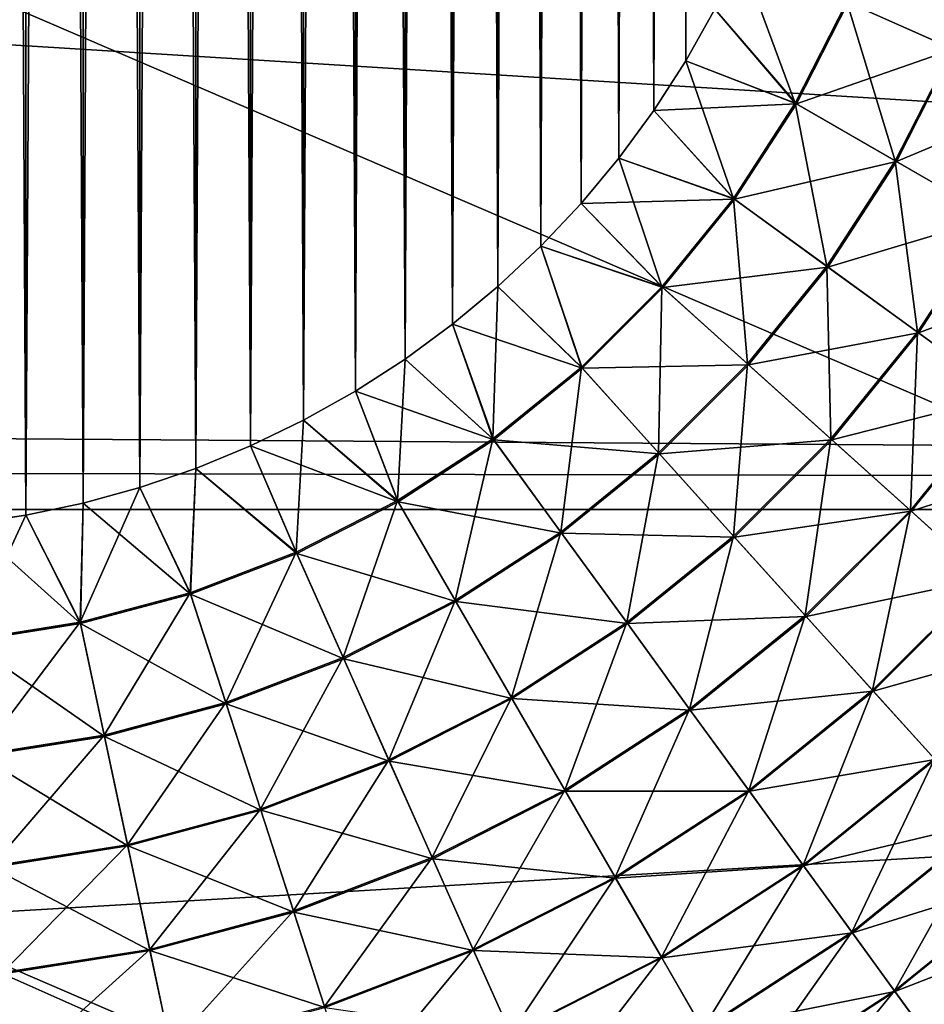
# Model space of a CAD drawing. Header units: metres. Extents: x -24 to 236, y -24 to 24.
# Tile 294 of 316: x 215.619 to 216.085, y -2.994 to -2.487. Entities that reach past the tile are written whole.
import ezdxf

# ---------------------------------------------------------------- set-up
doc = ezdxf.new("R2010")
doc.units = ezdxf.units.M
doc.layers.add('solid_10392024', color=7, linetype='CONTINUOUS')

msp = doc.modelspace()

# ---------------------------------------------------------------- linework, layer by layer
at = {"layer": 'solid_10392024'}
for points in [[(215.59256, 2.746525, 32.950001), (215.62204, 2.742103, 32.950001), (215.59256, -2.746525, 32.950001)], [(215.62204, -2.742103, 44.950001), (215.62204, 2.742103, 44.950001), (215.59256, 2.746525, 44.950001)], [(215.59256, -2.746525, 44.950001), (215.62204, -2.742103, 44.950001), (215.59256, 2.746525, 44.950001)], [(215.62204, 2.742103, 32.950001), (215.62204, -2.742103, 32.950001), (215.59256, -2.746525, 32.950001)], [(215.62204, 2.742103, 32.950001), (215.651535, 2.735891, 32.950001), (215.62204, -2.742103, 32.950001)], [(215.651535, -2.735891, 44.950001), (215.651535, 2.735891, 44.950001), (215.62204, 2.742103, 44.950001)], [(215.62204, -2.742103, 44.950001), (215.651535, -2.735891, 44.950001), (215.62204, 2.742103, 44.950001)], [(215.651535, 2.735891, 32.950001), (215.651535, -2.735891, 32.950001), (215.62204, -2.742103, 32.950001)], [(215.651535, 2.735891, 32.950001), (215.680649, 2.727883, 32.950001), (215.651535, -2.735891, 32.950001)], [(215.680649, -2.727883, 44.950001), (215.680649, 2.727883, 44.950001), (215.651535, 2.735891, 44.950001)], [(215.651535, -2.735891, 44.950001), (215.680649, -2.727883, 44.950001), (215.651535, 2.735891, 44.950001)], [(215.680649, 2.727883, 32.950001), (215.680649, -2.727883, 32.950001), (215.651535, -2.735891, 32.950001)], [(215.680649, 2.727883, 32.950001), (215.709427, 2.718055, 32.950001), (215.680649, -2.727883, 32.950001)], [(215.709427, -2.718055, 44.950001), (215.709427, 2.718055, 44.950001), (215.680649, 2.727883, 44.950001)], [(215.680649, -2.727883, 44.950001), (215.709427, -2.718055, 44.950001), (215.680649, 2.727883, 44.950001)], [(215.709427, 2.718055, 32.950001), (215.709427, -2.718055, 32.950001), (215.680649, -2.727883, 32.950001)], [(215.709427, 2.718055, 32.950001), (215.73761, 2.706488, 32.950001), (215.709427, -2.718055, 32.950001)], [(215.73761, -2.706488, 44.950001), (215.73761, 2.706488, 44.950001), (215.709427, 2.718055, 44.950001)], [(215.709427, -2.718055, 44.950001), (215.73761, -2.706488, 44.950001), (215.709427, 2.718055, 44.950001)], [(215.73761, 2.706488, 32.950001), (215.73761, -2.706488, 32.950001), (215.709427, -2.718055, 32.950001)], [(215.73761, 2.706488, 32.950001), (215.76503, 2.693202, 32.950001), (215.73761, -2.706488, 32.950001)], [(215.76503, -2.693202, 44.950001), (215.76503, 2.693202, 44.950001), (215.73761, 2.706488, 44.950001)], [(215.73761, -2.706488, 44.950001), (215.76503, -2.693202, 44.950001), (215.73761, 2.706488, 44.950001)], [(215.76503, 2.693202, 32.950001), (215.76503, -2.693202, 32.950001), (215.73761, -2.706488, 32.950001)], [(215.76503, 2.693202, 32.950001), (215.791687, 2.67824, 32.950001), (215.76503, -2.693202, 32.950001)], [(215.791687, -2.67824, 44.950001), (215.791687, 2.67824, 44.950001), (215.76503, 2.693202, 44.950001)], [(215.76503, -2.693202, 44.950001), (215.791687, -2.67824, 44.950001), (215.76503, 2.693202, 44.950001)], [(215.791687, 2.67824, 32.950001), (215.791687, -2.67824, 32.950001), (215.76503, -2.693202, 32.950001)], [(215.791687, 2.67824, 32.950001), (215.817245, 2.661764, 32.950001), (215.791687, -2.67824, 32.950001)], [(215.817245, -2.661764, 44.950001), (215.817245, 2.661764, 44.950001), (215.791687, 2.67824, 44.950001)], [(215.791687, -2.67824, 44.950001), (215.817245, -2.661764, 44.950001), (215.791687, 2.67824, 44.950001)], [(215.817245, 2.661764, 32.950001), (215.817245, -2.661764, 32.950001), (215.791687, -2.67824, 32.950001)], [(215.817245, 2.661764, 32.950001), (215.841766, 2.643736, 32.950001), (215.817245, -2.661764, 32.950001)], [(215.841766, -2.643736, 44.950001), (215.841766, 2.643736, 44.950001), (215.817245, 2.661764, 44.950001)], [(215.817245, -2.661764, 44.950001), (215.841766, -2.643736, 44.950001), (215.817245, 2.661764, 44.950001)], [(215.841766, 2.643736, 32.950001), (215.841766, -2.643736, 32.950001), (215.817245, -2.661764, 32.950001)], [(215.841766, 2.643736, 32.950001), (215.865082, 2.624331, 32.950001), (215.841766, -2.643736, 32.950001)], [(215.865082, -2.624331, 44.950001), (215.865082, 2.624331, 44.950001), (215.841766, 2.643736, 44.950001)], [(215.841766, -2.643736, 44.950001), (215.865082, -2.624331, 44.950001), (215.841766, 2.643736, 44.950001)], [(215.865082, 2.624331, 32.950001), (215.865082, -2.624331, 32.950001), (215.841766, -2.643736, 32.950001)], [(215.865082, 2.624331, 32.950001), (215.887161, 2.603554, 32.950001), (215.865082, -2.624331, 32.950001)], [(215.887161, -2.603554, 44.950001), (215.887161, 2.603554, 44.950001), (215.865082, 2.624331, 44.950001)], [(215.865082, -2.624331, 44.950001), (215.887161, -2.603554, 44.950001), (215.865082, 2.624331, 44.950001)], [(215.887161, 2.603554, 32.950001), (215.887161, -2.603554, 32.950001), (215.865082, -2.624331, 32.950001)], [(215.887161, 2.603554, 32.950001), (215.907928, 2.581477, 32.950001), (215.887161, -2.603554, 32.950001)], [(215.907928, -2.581477, 44.950001), (215.907928, 2.581477, 44.950001), (215.887161, 2.603554, 44.950001)], [(215.887161, -2.603554, 44.950001), (215.907928, -2.581477, 44.950001), (215.887161, 2.603554, 44.950001)], [(215.907928, 2.581477, 32.950001), (215.907928, -2.581477, 32.950001), (215.887161, -2.603554, 32.950001)], [(215.907928, 2.581477, 32.950001), (215.927338, 2.558167, 32.950001), (215.907928, -2.581477, 32.950001)], [(215.927338, -2.558167, 44.950001), (215.927338, 2.558167, 44.950001), (215.907928, 2.581477, 44.950001)], [(215.907928, -2.581477, 44.950001), (215.927338, -2.558167, 44.950001), (215.907928, 2.581477, 44.950001)], [(215.927338, 2.558167, 32.950001), (215.927338, -2.558167, 32.950001), (215.907928, -2.581477, 32.950001)], [(215.927338, 2.558167, 32.950001), (215.945358, 2.533638, 32.950001), (215.927338, -2.558167, 32.950001)], [(215.945358, -2.533638, 44.950001), (215.945358, 2.533638, 44.950001), (215.927338, 2.558167, 44.950001)], [(215.927338, -2.558167, 44.950001), (215.945358, -2.533638, 44.950001), (215.927338, 2.558167, 44.950001)], [(215.945358, 2.533638, 32.950001), (215.945358, -2.533638, 32.950001), (215.927338, -2.558167, 32.950001)], [(215.945358, 2.533638, 32.950001), (215.961838, 2.50808, 32.950001), (215.945358, -2.533638, 32.950001)], [(215.961838, -2.50808, 44.950001), (215.961838, 2.50808, 44.950001), (215.945358, 2.533638, 44.950001)], [(215.945358, -2.533638, 44.950001), (215.961838, -2.50808, 44.950001), (215.945358, 2.533638, 44.950001)], [(215.961838, 2.50808, 32.950001), (215.961838, -2.50808, 32.950001), (215.945358, -2.533638, 32.950001)], [(215.961838, 2.50808, 32.950001), (215.976807, 2.481433, 32.950001), (215.961838, -2.50808, 32.950001)], [(215.961838, -2.50808, 44.950001), (215.976807, -2.481433, 44.950001), (215.961838, 2.50808, 44.950001)], [(215.976807, 2.481433, 32.950001), (215.976807, -2.481433, 32.950001), (215.961838, -2.50808, 32.950001)], [(219.166107, -2.195221, 259.304016), (219.313278, -2.728342, 259.340698), (211.856369, -2.267378, 288.69809)], [(219.313278, -2.728342, 259.340698), (211.970062, -2.677528, 288.726593), (211.856369, -2.267378, 288.69809)], [(215.067307, -2.739244, 328.162781), (216.217087, -2.739241, 325.98111), (215.181625, -2.293835, 328.224182)], [(216.217087, -2.739241, 325.98111), (216.332443, -2.293833, 326.040497), (215.181625, -2.293835, 328.224182)], [(216.099152, -2.501799, 32.964386), (216.04483, -2.477613, 32.953568), (216.065826, -2.422929, 32.953568)], [(216.122375, -2.441303, 32.964386), (216.099152, -2.501799, 32.964386), (216.065826, -2.422929, 32.953568)], [(216.099747, -2.502061, 44.935455), (216.122986, -2.441503, 44.935455), (216.045425, -2.477882, 44.946354)], [(216.018234, -2.529804, 32.953568), (215.976807, -2.481433, 32.950001), (215.990097, -2.454007, 32.950001)], [(216.04483, -2.477613, 32.953568), (216.018234, -2.529804, 32.953568), (215.990097, -2.454007, 32.950001)], [(216.018814, -2.530134, 44.946354), (216.045425, -2.477882, 44.946354), (215.976807, -2.481433, 44.950001)], [(216.069733, -2.559536, 32.964386), (216.018234, -2.529804, 32.953568), (216.04483, -2.477613, 32.953568)], [(216.099747, -2.502061, 44.935455), (216.045425, -2.477882, 44.946354), (216.018814, -2.530134, 44.946354)], [(216.099152, -2.501799, 32.964386), (216.069733, -2.559536, 32.964386), (216.04483, -2.477613, 32.953568)], [(216.018234, -2.529804, 32.953568), (215.961838, -2.50808, 32.950001), (215.976807, -2.481433, 32.950001)], [(216.018814, -2.530134, 44.946354), (215.976807, -2.481433, 44.950001), (215.961838, -2.50808, 44.950001)], [(216.070297, -2.559858, 44.935455), (216.099747, -2.502061, 44.935455), (216.018814, -2.530134, 44.946354)], [(216.11972, -2.588397, 32.9823), (216.069733, -2.559536, 32.964386), (216.099152, -2.501799, 32.964386)], [(216.152451, -2.52553, 44.917465), (216.099747, -2.502061, 44.935455), (216.070297, -2.559858, 44.935455)], [(215.986328, -2.57893, 32.953568), (215.945358, -2.533638, 32.950001), (215.961838, -2.50808, 32.950001)], [(216.018814, -2.530134, 44.946354), (215.961838, -2.50808, 44.950001), (215.945358, -2.533638, 44.950001)], [(216.018234, -2.529804, 32.953568), (215.986328, -2.57893, 32.953568), (215.961838, -2.50808, 32.950001)], [(216.120255, -2.588708, 44.917465), (216.152451, -2.52553, 44.917465), (216.070297, -2.559858, 44.935455)], [(215.986862, -2.579318, 44.946354), (216.018814, -2.530134, 44.946354), (215.945358, -2.533638, 44.950001)], [(216.034439, -2.613881, 32.964386), (215.986328, -2.57893, 32.953568), (216.018234, -2.529804, 32.953568)], [(216.070297, -2.559858, 44.935455), (216.018814, -2.530134, 44.946354), (215.986862, -2.579318, 44.946354)], [(216.069733, -2.559536, 32.964386), (216.034439, -2.613881, 32.964386), (216.018234, -2.529804, 32.953568)], [(215.986328, -2.57893, 32.953568), (215.927338, -2.558167, 32.950001), (215.945358, -2.533638, 32.950001)], [(215.986862, -2.579318, 44.946354), (215.945358, -2.533638, 44.950001), (215.927338, -2.558167, 44.950001)], [(215.949478, -2.624451, 32.953568), (215.907928, -2.581477, 32.950001), (215.927338, -2.558167, 32.950001)], [(215.986862, -2.579318, 44.946354), (215.927338, -2.558167, 44.950001), (215.907928, -2.581477, 44.950001)], [(215.986328, -2.57893, 32.953568), (215.949478, -2.624451, 32.953568), (215.927338, -2.558167, 32.950001)], [(216.034958, -2.61426, 44.935455), (216.070297, -2.559858, 44.935455), (215.986862, -2.579318, 44.946354)], [(216.081146, -2.64781, 32.9823), (216.034439, -2.613881, 32.964386), (216.069733, -2.559536, 32.964386)], [(216.120255, -2.588708, 44.917465), (216.070297, -2.559858, 44.935455), (216.034958, -2.61426, 44.935455)], [(216.11972, -2.588397, 32.9823), (216.081146, -2.64781, 32.9823), (216.069733, -2.559536, 32.964386)], [(215.949478, -2.624451, 32.953568), (215.887161, -2.603554, 32.950001), (215.907928, -2.581477, 32.950001)], [(215.949966, -2.624893, 44.946354), (215.907928, -2.581477, 44.950001), (215.887161, -2.603554, 44.950001)], [(215.949966, -2.624893, 44.946354), (215.986862, -2.579318, 44.946354), (215.907928, -2.581477, 44.950001)], [(215.993668, -2.664239, 32.964386), (215.949478, -2.624451, 32.953568), (215.986328, -2.57893, 32.953568)], [(216.034958, -2.61426, 44.935455), (215.986862, -2.579318, 44.946354), (215.949966, -2.624893, 44.946354)], [(216.034439, -2.613881, 32.964386), (215.993668, -2.664239, 32.964386), (215.986328, -2.57893, 32.953568)], [(216.08165, -2.648175, 44.917465), (216.120255, -2.588708, 44.917465), (216.034958, -2.61426, 44.935455)], [(216.125748, -2.68022, 33.007046), (216.081146, -2.64781, 32.9823), (216.11972, -2.588397, 32.9823)], [(216.167984, -2.616261, 44.892643), (216.120255, -2.588708, 44.917465), (216.08165, -2.648175, 44.917465)], [(215.908051, -2.66587, 32.953568), (215.865082, -2.624331, 32.950001), (215.887161, -2.603554, 32.950001)], [(215.908493, -2.666361, 44.946354), (215.887161, -2.603554, 44.950001), (215.865082, -2.624331, 44.950001)], [(215.949478, -2.624451, 32.953568), (215.908051, -2.66587, 32.953568), (215.887161, -2.603554, 32.950001)], [(215.908493, -2.666361, 44.946354), (215.949966, -2.624893, 44.946354), (215.887161, -2.603554, 44.950001)], [(215.994141, -2.664671, 44.935455), (216.034958, -2.61426, 44.935455), (215.949966, -2.624893, 44.946354)], [(216.03656, -2.702863, 32.9823), (215.993668, -2.664239, 32.964386), (216.034439, -2.613881, 32.964386)], [(216.08165, -2.648175, 44.917465), (216.034958, -2.61426, 44.935455), (215.994141, -2.664671, 44.935455)], [(216.081146, -2.64781, 32.9823), (216.03656, -2.702863, 32.9823), (216.034439, -2.613881, 32.964386)], [(216.126221, -2.680566, 44.892643), (216.167984, -2.616261, 44.892643), (216.08165, -2.648175, 44.917465)], [(215.862534, -2.702733, 32.953568), (215.841766, -2.643736, 32.950001), (215.865082, -2.624331, 32.950001)], [(215.908493, -2.666361, 44.946354), (215.865082, -2.624331, 44.950001), (215.841766, -2.643736, 44.950001)], [(215.908051, -2.66587, 32.953568), (215.862534, -2.702733, 32.953568), (215.865082, -2.624331, 32.950001)], [(215.947845, -2.710059, 32.964386), (215.908051, -2.66587, 32.953568), (215.949478, -2.624451, 32.953568)], [(215.994141, -2.664671, 44.935455), (215.949966, -2.624893, 44.946354), (215.908493, -2.666361, 44.946354)], [(215.993668, -2.664239, 32.964386), (215.947845, -2.710059, 32.964386), (215.949478, -2.624451, 32.953568)], [(215.862534, -2.702733, 32.953568), (215.817245, -2.661764, 32.950001), (215.841766, -2.643736, 32.950001)], [(215.862915, -2.703267, 44.946354), (215.841766, -2.643736, 44.950001), (215.817245, -2.661764, 44.950001)], [(215.862915, -2.703267, 44.946354), (215.908493, -2.666361, 44.946354), (215.841766, -2.643736, 44.950001)], [(216.037018, -2.703279, 44.917465), (216.08165, -2.648175, 44.917465), (215.994141, -2.664671, 44.935455)], [(216.07753, -2.739759, 33.007046), (216.03656, -2.702863, 32.9823), (216.081146, -2.64781, 32.9823)], [(216.126221, -2.680566, 44.892643), (216.08165, -2.648175, 44.917465), (216.037018, -2.703279, 44.917465)], [(216.125748, -2.68022, 33.007046), (216.07753, -2.739759, 33.007046), (216.081146, -2.64781, 32.9823)], [(215.8134, -2.734635, 32.953568), (215.791687, -2.67824, 32.950001), (215.817245, -2.661764, 32.950001)], [(215.862915, -2.703267, 44.946354), (215.817245, -2.661764, 44.950001), (215.791687, -2.67824, 44.950001)], [(215.862534, -2.702733, 32.953568), (215.8134, -2.734635, 32.953568), (215.817245, -2.661764, 32.950001)], [(215.897476, -2.750839, 32.964386), (215.862534, -2.702733, 32.953568), (215.908051, -2.66587, 32.953568)], [(215.948273, -2.710539, 44.935455), (215.908493, -2.666361, 44.946354), (215.862915, -2.703267, 44.946354)], [(215.947845, -2.710059, 32.964386), (215.897476, -2.750839, 32.964386), (215.908051, -2.66587, 32.953568)], [(215.948273, -2.710539, 44.935455), (215.994141, -2.664671, 44.935455), (215.908493, -2.666361, 44.946354)], [(215.986465, -2.752956, 32.9823), (215.947845, -2.710059, 32.964386), (215.993668, -2.664239, 32.964386)], [(216.037018, -2.703279, 44.917465), (215.994141, -2.664671, 44.935455), (215.948273, -2.710539, 44.935455)], [(216.03656, -2.702863, 32.9823), (215.986465, -2.752956, 32.9823), (215.993668, -2.664239, 32.964386)], [(219.313278, -2.728342, 259.340698), (211.980927, -2.713179, 288.729309), (211.970062, -2.677528, 288.726593)], [(215.8134, -2.734635, 32.953568), (215.76503, -2.693202, 32.950001), (215.791687, -2.67824, 32.950001)], [(215.813736, -2.735207, 44.946354), (215.791687, -2.67824, 44.950001), (215.76503, -2.693202, 44.950001)], [(215.813736, -2.735207, 44.946354), (215.862915, -2.703267, 44.946354), (215.791687, -2.67824, 44.950001)], [(216.077972, -2.740153, 44.892643), (216.126221, -2.680566, 44.892643), (216.037018, -2.703279, 44.917465)], [(216.115997, -2.774387, 33.038269), (216.07753, -2.739759, 33.007046), (216.125748, -2.68022, 33.007046)], [(216.16806, -2.710959, 44.861355), (216.126221, -2.680566, 44.892643), (216.077972, -2.740153, 44.892643)], [(215.761215, -2.761228, 32.953568), (215.73761, -2.706488, 32.950001), (215.76503, -2.693202, 32.950001)], [(215.813736, -2.735207, 44.946354), (215.76503, -2.693202, 44.950001), (215.73761, -2.706488, 44.950001)], [(215.8134, -2.734635, 32.953568), (215.761215, -2.761228, 32.953568), (215.76503, -2.693202, 32.950001)], [(215.84314, -2.786131, 32.964386), (215.8134, -2.734635, 32.953568), (215.862534, -2.702733, 32.953568)], [(215.897858, -2.751361, 44.935455), (215.862915, -2.703267, 44.946354), (215.813736, -2.735207, 44.946354)], [(215.897476, -2.750839, 32.964386), (215.84314, -2.786131, 32.964386), (215.862534, -2.702733, 32.953568)], [(215.897858, -2.751361, 44.935455), (215.948273, -2.710539, 44.935455), (215.862915, -2.703267, 44.946354)], [(215.986877, -2.753418, 44.917465), (216.037018, -2.703279, 44.917465), (215.948273, -2.710539, 44.935455)], [(216.023361, -2.793933, 33.007046), (215.986465, -2.752956, 32.9823), (216.03656, -2.702863, 32.9823)], [(216.077972, -2.740153, 44.892643), (216.037018, -2.703279, 44.917465), (215.986877, -2.753418, 44.917465)], [(216.07753, -2.739759, 33.007046), (216.023361, -2.793933, 33.007046), (216.03656, -2.702863, 32.9823)], [(215.761215, -2.761228, 32.953568), (215.709427, -2.718055, 32.950001), (215.73761, -2.706488, 32.950001)], [(215.76149, -2.761831, 44.946354), (215.73761, -2.706488, 44.950001), (215.709427, -2.718055, 44.950001)], [(215.76149, -2.761831, 44.946354), (215.813736, -2.735207, 44.946354), (215.73761, -2.706488, 44.950001)], [(219.313278, -2.728342, 259.340698), (212.127594, -3.15177, 288.766083), (211.980927, -2.713179, 288.729309)], [(215.931412, -2.797538, 32.9823), (215.897476, -2.750839, 32.964386), (215.947845, -2.710059, 32.964386)], [(215.986877, -2.753418, 44.917465), (215.948273, -2.710539, 44.935455), (215.897858, -2.751361, 44.935455)], [(215.986465, -2.752956, 32.9823), (215.931412, -2.797538, 32.9823), (215.947845, -2.710059, 32.964386)], [(216.116394, -2.774753, 44.861355), (216.16806, -2.710959, 44.861355), (216.077972, -2.740153, 44.892643)], [(215.706528, -2.782219, 32.953568), (215.680649, -2.727883, 32.950001), (215.709427, -2.718055, 32.950001)], [(215.706741, -2.782847, 44.946354), (215.709427, -2.718055, 44.950001), (215.680649, -2.727883, 44.950001)], [(215.761215, -2.761228, 32.953568), (215.706528, -2.782219, 32.953568), (215.709427, -2.718055, 32.950001)], [(215.706741, -2.782847, 44.946354), (215.76149, -2.761831, 44.946354), (215.709427, -2.718055, 44.950001)], [(219.313278, -2.728342, 259.340698), (219.492065, -3.251203, 259.385284), (212.127594, -3.15177, 288.766083)], [(215.649948, -2.79738, 32.953568), (215.651535, -2.735891, 32.950001), (215.680649, -2.727883, 32.950001)], [(215.706528, -2.782219, 32.953568), (215.649948, -2.79738, 32.953568), (215.680649, -2.727883, 32.950001)], [(215.706741, -2.782847, 44.946354), (215.680649, -2.727883, 44.950001), (215.651535, -2.735891, 44.950001)], [(215.7854, -2.81555, 32.964386), (215.761215, -2.761228, 32.953568), (215.8134, -2.734635, 32.953568)], [(215.84314, -2.786131, 32.964386), (215.7854, -2.81555, 32.964386), (215.8134, -2.734635, 32.953568)], [(214.932922, -3.177374, 328.090607), (216.081451, -3.177371, 325.911285), (215.067307, -2.739244, 328.162781)], [(216.081451, -3.177371, 325.911285), (216.217087, -2.739241, 325.98111), (215.067307, -2.739244, 328.162781)], [(215.649948, -2.79738, 32.953568), (215.62204, -2.742103, 32.950001), (215.651535, -2.735891, 32.950001)], [(215.650085, -2.798025, 44.946354), (215.651535, -2.735891, 44.950001), (215.62204, -2.742103, 44.950001)], [(215.650085, -2.798025, 44.946354), (215.706741, -2.782847, 44.946354), (215.651535, -2.735891, 44.950001)], [(215.84346, -2.78669, 44.935455), (215.813736, -2.735207, 44.946354), (215.76149, -2.761831, 44.946354)], [(215.84346, -2.78669, 44.935455), (215.897858, -2.751361, 44.935455), (215.813736, -2.735207, 44.946354)], [(216.057983, -2.832391, 33.038269), (216.023361, -2.793933, 33.007046), (216.07753, -2.739759, 33.007046)], [(216.115997, -2.774387, 33.038269), (216.057983, -2.832391, 33.038269), (216.07753, -2.739759, 33.007046)], [(216.081451, -3.177371, 325.911285), (217.196213, -3.177375, 323.70401), (216.217087, -2.739241, 325.98111)], [(215.592102, -2.806543, 32.953568), (215.59256, -2.746525, 32.950001), (215.62204, -2.742103, 32.950001)], [(215.649948, -2.79738, 32.953568), (215.592102, -2.806543, 32.953568), (215.62204, -2.742103, 32.950001)], [(215.650085, -2.798025, 44.946354), (215.62204, -2.742103, 44.950001), (215.59256, -2.746525, 44.950001)], [(216.023758, -2.79437, 44.892643), (216.077972, -2.740153, 44.892643), (215.986877, -2.753418, 44.917465)], [(216.116394, -2.774753, 44.861355), (216.077972, -2.740153, 44.892643), (216.023758, -2.79437, 44.892643)], [(215.592163, -2.807199, 44.946354), (215.650085, -2.798025, 44.946354), (215.59256, -2.746525, 44.950001)], [(215.871994, -2.836121, 32.9823), (215.84314, -2.786131, 32.964386), (215.897476, -2.750839, 32.964386)], [(215.931778, -2.798041, 44.917465), (215.897858, -2.751361, 44.935455), (215.84346, -2.78669, 44.935455)], [(215.931412, -2.797538, 32.9823), (215.871994, -2.836121, 32.9823), (215.897476, -2.750839, 32.964386)], [(215.931778, -2.798041, 44.917465), (215.986877, -2.753418, 44.917465), (215.897858, -2.751361, 44.935455)], [(215.963821, -2.842147, 33.007046), (215.931412, -2.797538, 32.9823), (215.986465, -2.752956, 32.9823)], [(216.023758, -2.79437, 44.892643), (215.986877, -2.753418, 44.917465), (215.931778, -2.798041, 44.917465)], [(216.023361, -2.793933, 33.007046), (215.963821, -2.842147, 33.007046), (215.986465, -2.752956, 32.9823)], [(215.724899, -2.838772, 32.964386), (215.706528, -2.782219, 32.953568), (215.761215, -2.761228, 32.953568)], [(215.78566, -2.816139, 44.935455), (215.76149, -2.761831, 44.946354), (215.706741, -2.782847, 44.946354)], [(215.7854, -2.81555, 32.964386), (215.724899, -2.838772, 32.964386), (215.761215, -2.761228, 32.953568)], [(215.78566, -2.816139, 44.935455), (215.84346, -2.78669, 44.935455), (215.76149, -2.761831, 44.946354)], [(216.05835, -2.832797, 44.861355), (216.116394, -2.774753, 44.861355), (216.023758, -2.79437, 44.892643)], [(216.089844, -2.867769, 33.075504), (216.057983, -2.832391, 33.038269), (216.115997, -2.774387, 33.038269)], [(216.151733, -2.806574, 44.824055), (216.116394, -2.774753, 44.861355), (216.05835, -2.832797, 44.861355)], [(215.662308, -2.855543, 32.964386), (215.649948, -2.79738, 32.953568), (215.706528, -2.782219, 32.953568)], [(215.725098, -2.839386, 44.935455), (215.706741, -2.782847, 44.946354), (215.650085, -2.798025, 44.946354)], [(215.724899, -2.838772, 32.964386), (215.662308, -2.855543, 32.964386), (215.706528, -2.782219, 32.953568)], [(215.725098, -2.839386, 44.935455), (215.78566, -2.816139, 44.935455), (215.706741, -2.782847, 44.946354)], [(215.808884, -2.868282, 32.9823), (215.7854, -2.81555, 32.964386), (215.84314, -2.786131, 32.964386)], [(215.872314, -2.836659, 44.917465), (215.84346, -2.78669, 44.935455), (215.78566, -2.816139, 44.935455)], [(215.871994, -2.836121, 32.9823), (215.808884, -2.868282, 32.9823), (215.84314, -2.786131, 32.964386)], [(215.872314, -2.836659, 44.917465), (215.931778, -2.798041, 44.917465), (215.84346, -2.78669, 44.935455)], [(215.964172, -2.842623, 44.892643), (216.023758, -2.79437, 44.892643), (215.931778, -2.798041, 44.917465)], [(215.994247, -2.884014, 33.038269), (215.963821, -2.842147, 33.007046), (216.023361, -2.793933, 33.007046)], [(216.05835, -2.832797, 44.861355), (216.023758, -2.79437, 44.892643), (215.964172, -2.842623, 44.892643)], [(216.057983, -2.832391, 33.038269), (215.994247, -2.884014, 33.038269), (216.023361, -2.793933, 33.007046)], [(215.598312, -2.86568, 32.964386), (215.592102, -2.806543, 32.953568), (215.649948, -2.79738, 32.953568)], [(215.662445, -2.856174, 44.935455), (215.650085, -2.798025, 44.946354), (215.592163, -2.807199, 44.946354)], [(215.662308, -2.855543, 32.964386), (215.598312, -2.86568, 32.964386), (215.649948, -2.79738, 32.953568)], [(215.662445, -2.856174, 44.935455), (215.725098, -2.839386, 44.935455), (215.650085, -2.798025, 44.946354)], [(215.899567, -2.883873, 33.007046), (215.871994, -2.836121, 32.9823), (215.931412, -2.797538, 32.9823)], [(215.964172, -2.842623, 44.892643), (215.931778, -2.798041, 44.917465), (215.872314, -2.836659, 44.917465)], [(215.963821, -2.842147, 33.007046), (215.899567, -2.883873, 33.007046), (215.931412, -2.797538, 32.9823)], [(215.598373, -2.866322, 44.935455), (215.662445, -2.856174, 44.935455), (215.592163, -2.807199, 44.946354)], [(216.090179, -2.868139, 44.824055), (216.151733, -2.806574, 44.824055), (216.05835, -2.832797, 44.861355)], [(215.742737, -2.893669, 32.9823), (215.724899, -2.838772, 32.964386), (215.7854, -2.81555, 32.964386)], [(215.809128, -2.86885, 44.917465), (215.78566, -2.816139, 44.935455), (215.725098, -2.839386, 44.935455)], [(215.808884, -2.868282, 32.9823), (215.742737, -2.893669, 32.9823), (215.7854, -2.81555, 32.964386)], [(215.809128, -2.86885, 44.917465), (215.872314, -2.836659, 44.917465), (215.78566, -2.816139, 44.935455)], [(215.831299, -2.918654, 33.007046), (215.808884, -2.868282, 32.9823), (215.871994, -2.836121, 32.9823)], [(215.899567, -2.883873, 33.007046), (215.831299, -2.918654, 33.007046), (215.871994, -2.836121, 32.9823)], [(215.994568, -2.884456, 44.861355), (216.05835, -2.832797, 44.861355), (215.964172, -2.842623, 44.892643)], [(216.022217, -2.922528, 33.075504), (215.994247, -2.884014, 33.038269), (216.057983, -2.832391, 33.038269)], [(216.090179, -2.868139, 44.824055), (216.05835, -2.832797, 44.861355), (215.994568, -2.884456, 44.861355)], [(216.089844, -2.867769, 33.075504), (216.022217, -2.922528, 33.075504), (216.057983, -2.832391, 33.038269)], [(215.674316, -2.912004, 32.9823), (215.662308, -2.855543, 32.964386), (215.724899, -2.838772, 32.964386)], [(215.742935, -2.89426, 44.917465), (215.725098, -2.839386, 44.935455), (215.662445, -2.856174, 44.935455)], [(215.742737, -2.893669, 32.9823), (215.674316, -2.912004, 32.9823), (215.724899, -2.838772, 32.964386)], [(215.742935, -2.89426, 44.917465), (215.809128, -2.86885, 44.917465), (215.725098, -2.839386, 44.935455)], [(215.899857, -2.884383, 44.892643), (215.872314, -2.836659, 44.917465), (215.809128, -2.86885, 44.917465)], [(215.899857, -2.884383, 44.892643), (215.964172, -2.842623, 44.892643), (215.872314, -2.836659, 44.917465)], [(215.925446, -2.92869, 33.038269), (215.899567, -2.883873, 33.007046), (215.963821, -2.842147, 33.007046)], [(215.994568, -2.884456, 44.861355), (215.964172, -2.842623, 44.892643), (215.899857, -2.884383, 44.892643)], [(215.994247, -2.884014, 33.038269), (215.925446, -2.92869, 33.038269), (215.963821, -2.842147, 33.007046)], [(215.60434, -2.923086, 32.9823), (215.598312, -2.86568, 32.964386), (215.662308, -2.855543, 32.964386)], [(215.674438, -2.912612, 44.917465), (215.662445, -2.856174, 44.935455), (215.598373, -2.866322, 44.935455)], [(215.674316, -2.912004, 32.9823), (215.60434, -2.923086, 32.9823), (215.662308, -2.855543, 32.964386)], [(215.674438, -2.912612, 44.917465), (215.742935, -2.89426, 44.917465), (215.662445, -2.856174, 44.935455)], [(215.604416, -2.923704, 44.917465), (215.674438, -2.912612, 44.917465), (215.598373, -2.866322, 44.935455)], [(215.759781, -2.94611, 33.007046), (215.742737, -2.893669, 32.9823), (215.808884, -2.868282, 32.9823)], [(215.831543, -2.919192, 44.892643), (215.809128, -2.86885, 44.917465), (215.742935, -2.89426, 44.917465)], [(215.831299, -2.918654, 33.007046), (215.759781, -2.94611, 33.007046), (215.808884, -2.868282, 32.9823)], [(215.831543, -2.919192, 44.892643), (215.899857, -2.884383, 44.892643), (215.809128, -2.86885, 44.917465)], [(216.022522, -2.92293, 44.824055), (216.090179, -2.868139, 44.824055), (215.994568, -2.884456, 44.861355)], [(216.047363, -2.957125, 33.118214), (216.022217, -2.922528, 33.075504), (216.089844, -2.867769, 33.075504)], [(216.118759, -2.899877, 44.781288), (216.090179, -2.868139, 44.824055), (216.022522, -2.92293, 44.824055)], [(216.118454, -2.899549, 33.118214), (216.047363, -2.957125, 33.118214), (216.089844, -2.867769, 33.075504)], [(215.852356, -2.965931, 33.038269), (215.831299, -2.918654, 33.007046), (215.899567, -2.883873, 33.007046)], [(215.92572, -2.929164, 44.861355), (215.899857, -2.884383, 44.892643), (215.831543, -2.919192, 44.892643)], [(215.925446, -2.92869, 33.038269), (215.852356, -2.965931, 33.038269), (215.899567, -2.883873, 33.007046)], [(215.92572, -2.929164, 44.861355), (215.994568, -2.884456, 44.861355), (215.899857, -2.884383, 44.892643)], [(215.949249, -2.969918, 33.075504), (215.925446, -2.92869, 33.038269), (215.994247, -2.884014, 33.038269)], [(216.022522, -2.92293, 44.824055), (215.994568, -2.884456, 44.861355), (215.92572, -2.929164, 44.861355)], [(216.022217, -2.922528, 33.075504), (215.949249, -2.969918, 33.075504), (215.994247, -2.884014, 33.038269)], [(215.685776, -2.965939, 33.007046), (215.674316, -2.912004, 32.9823), (215.742737, -2.893669, 32.9823)], [(215.759964, -2.94667, 44.892643), (215.742935, -2.89426, 44.917465), (215.674438, -2.912612, 44.917465)], [(215.759781, -2.94611, 33.007046), (215.685776, -2.965939, 33.007046), (215.742737, -2.893669, 32.9823)], [(215.759964, -2.94667, 44.892643), (215.831543, -2.919192, 44.892643), (215.742935, -2.89426, 44.917465)], [(216.047623, -2.957482, 44.781288), (216.118759, -2.899877, 44.781288), (216.022522, -2.92293, 44.824055)], [(216.06929, -2.987301, 33.165768), (216.047363, -2.957125, 33.118214), (216.118454, -2.899549, 33.118214)], [(216.143677, -2.927549, 44.733685), (216.118759, -2.899877, 44.781288), (216.047623, -2.957482, 44.781288)], [(216.143417, -2.927269, 33.165768), (216.06929, -2.987301, 33.165768), (216.118454, -2.899549, 33.118214)], [(215.610107, -2.977924, 33.007046), (215.60434, -2.923086, 32.9823), (215.674316, -2.912004, 32.9823)], [(215.685898, -2.966515, 44.892643), (215.674438, -2.912612, 44.917465), (215.604416, -2.923704, 44.917465)], [(215.685776, -2.965939, 33.007046), (215.610107, -2.977924, 33.007046), (215.674316, -2.912004, 32.9823)], [(215.685898, -2.966515, 44.892643), (215.759964, -2.94667, 44.892643), (215.674438, -2.912612, 44.917465)], [(215.775772, -2.995328, 33.038269), (215.759781, -2.94611, 33.007046), (215.831299, -2.918654, 33.007046)], [(215.852585, -2.966431, 44.861355), (215.831543, -2.919192, 44.892643), (215.759964, -2.94667, 44.892643)], [(215.852356, -2.965931, 33.038269), (215.775772, -2.995328, 33.038269), (215.831299, -2.918654, 33.007046)], [(215.852585, -2.966431, 44.861355), (215.92572, -2.929164, 44.861355), (215.831543, -2.919192, 44.892643)], [(215.970627, -3.006954, 33.118214), (215.949249, -2.969918, 33.075504), (216.022217, -2.922528, 33.075504)], [(216.047363, -2.957125, 33.118214), (215.970627, -3.006954, 33.118214), (216.022217, -2.922528, 33.075504)], [(215.610168, -2.978509, 44.892643), (215.685898, -2.966515, 44.892643), (215.604416, -2.923704, 44.917465)], [(215.949493, -2.970349, 44.824055), (216.022522, -2.92293, 44.824055), (215.92572, -2.929164, 44.861355)], [(216.047623, -2.957482, 44.781288), (216.022522, -2.92293, 44.824055), (215.949493, -2.970349, 44.824055)], [(216.069504, -2.987607, 44.733685), (216.143677, -2.927549, 44.733685), (216.047623, -2.957482, 44.781288)], [(216.087677, -3.012615, 33.21748), (216.06929, -2.987301, 33.165768), (216.143417, -2.927269, 33.165768)], [(216.164566, -2.95075, 44.681934), (216.143677, -2.927549, 44.733685), (216.069504, -2.987607, 44.733685)], [(215.871719, -3.009421, 33.075504), (215.852356, -2.965931, 33.038269), (215.925446, -2.92869, 33.038269)], [(215.949493, -2.970349, 44.824055), (215.92572, -2.929164, 44.861355), (215.852585, -2.966431, 44.861355)], [(215.949249, -2.969918, 33.075504), (215.871719, -3.009421, 33.075504), (215.925446, -2.92869, 33.038269)], [(215.696533, -3.016559, 33.038269), (215.685776, -2.965939, 33.007046), (215.759781, -2.94611, 33.007046)], [(215.77594, -2.995848, 44.861355), (215.759964, -2.94667, 44.892643), (215.685898, -2.966515, 44.892643)], [(215.775772, -2.995328, 33.038269), (215.696533, -3.016559, 33.038269), (215.759781, -2.94611, 33.007046)], [(215.77594, -2.995848, 44.861355), (215.852585, -2.966431, 44.861355), (215.759964, -2.94667, 44.892643)], [(216.08786, -3.012865, 44.681934), (216.164566, -2.95075, 44.681934), (216.069504, -2.987607, 44.733685)], [(215.970856, -3.007335, 44.781288), (216.047623, -2.957482, 44.781288), (215.949493, -2.970349, 44.824055)], [(215.989273, -3.039256, 33.165768), (215.970627, -3.006954, 33.118214), (216.047363, -2.957125, 33.118214)], [(216.069504, -2.987607, 44.733685), (216.047623, -2.957482, 44.781288), (215.970856, -3.007335, 44.781288)], [(216.06929, -2.987301, 33.165768), (215.989273, -3.039256, 33.165768), (216.047363, -2.957125, 33.118214)], [(215.615524, -3.029391, 33.038269), (215.610107, -2.977924, 33.007046), (215.685776, -2.965939, 33.007046)], [(215.696655, -3.017094, 44.861355), (215.685898, -2.966515, 44.892643), (215.610168, -2.978509, 44.892643)], [(215.696533, -3.016559, 33.038269), (215.615524, -3.029391, 33.038269), (215.685776, -2.965939, 33.007046)], [(215.696655, -3.017094, 44.861355), (215.77594, -2.995848, 44.861355), (215.685898, -2.966515, 44.892643)], [(215.790482, -3.040604, 33.075504), (215.775772, -2.995328, 33.038269), (215.852356, -2.965931, 33.038269)], [(215.871918, -3.009876, 44.824055), (215.852585, -2.966431, 44.861355), (215.77594, -2.995848, 44.861355)], [(215.871719, -3.009421, 33.075504), (215.790482, -3.040604, 33.075504), (215.852356, -2.965931, 33.038269)], [(215.871918, -3.009876, 44.824055), (215.949493, -2.970349, 44.824055), (215.852585, -2.966431, 44.861355)], [(215.889114, -3.048489, 33.118214), (215.871719, -3.009421, 33.075504), (215.949249, -2.969918, 33.075504)], [(215.970856, -3.007335, 44.781288), (215.949493, -2.970349, 44.824055), (215.871918, -3.009876, 44.824055)], [(215.970627, -3.006954, 33.118214), (215.889114, -3.048489, 33.118214), (215.949249, -2.969918, 33.075504)], [(215.61557, -3.029935, 44.861355), (215.696655, -3.017094, 44.861355), (215.610168, -2.978509, 44.892643)], [(215.989471, -3.039583, 44.733685), (216.069504, -2.987607, 44.733685), (215.970856, -3.007335, 44.781288)], [(216.004929, -3.066353, 33.21748), (215.989273, -3.039256, 33.165768), (216.06929, -2.987301, 33.165768)], [(216.08786, -3.012865, 44.681934), (216.069504, -2.987607, 44.733685), (215.989471, -3.039583, 44.733685)], [(216.087677, -3.012615, 33.21748), (216.004929, -3.066353, 33.21748), (216.06929, -2.987301, 33.165768)]]:
    msp.add_3dface(points, dxfattribs=at)

doc.saveas('drawing.dxf')
